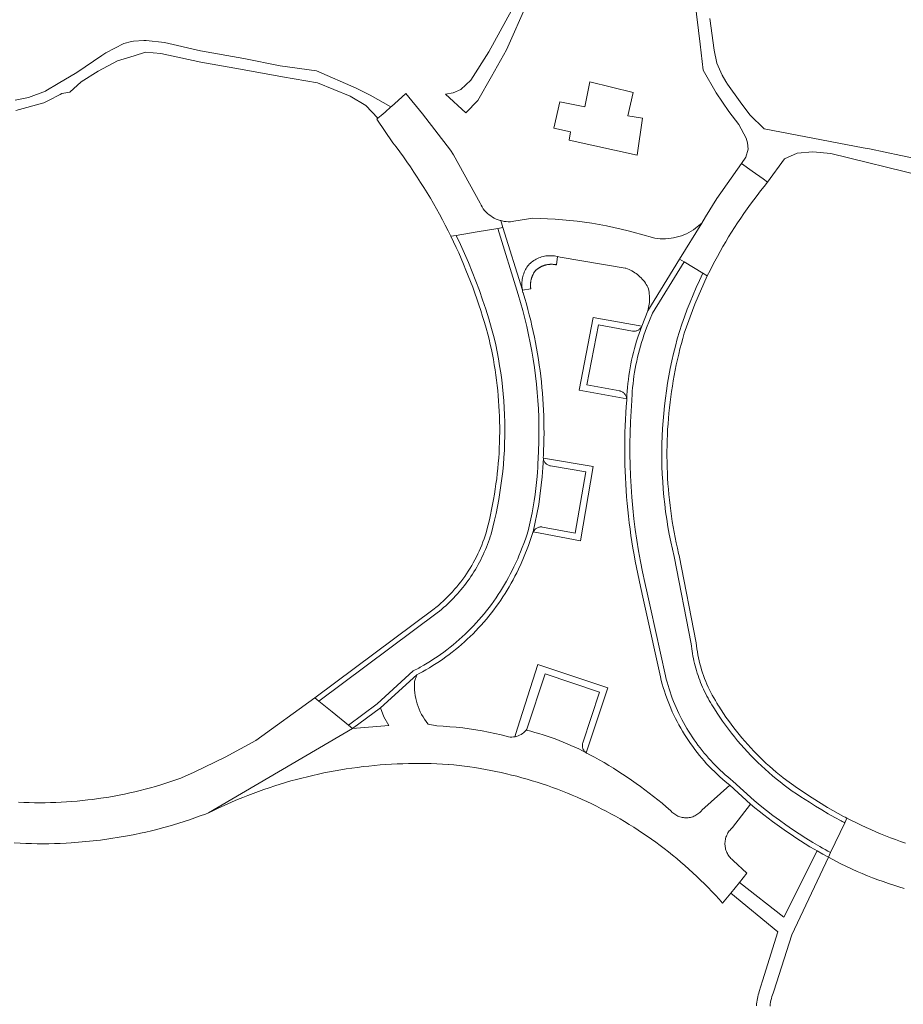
# Model space of a CAD drawing. Extents: x 152825 to 164088, y 457113 to 463005.
# Tile 275 of 364: x 158762 to 158865, y 460758 to 460873. Entities that reach past the tile are written whole.
import ezdxf

# ---------------------------------------------------------------- set-up
doc = ezdxf.new("R2010")
doc.units = 0
doc.header["$LTSCALE"] = 0.5
for name, color, linetype, lineweight in [('B-PV-VH-GESLOTENVERHARDING_KUNSTSTOF-GV', 251, 'CONTINUOUS', 18), ('B-PV-VH-HALFVERHARDING_GRAVEL-GV', 251, 'CONTINUOUS', 18), ('B-PV-VH-OPENVERHARDING_BETONSTRAATSTEEN-GV', 251, 'CONTINUOUS', 18), ('B-PV-VH-OPENVERHARDING_STRAATBAKSTEEN-GV', 251, 'CONTINUOUS', 18)]:
    doc.layers.add(name, color=color, linetype=linetype, lineweight=lineweight)

msp = doc.modelspace()

# ---------------------------------------------------------------- linework, layer by layer
at = {"layer": 'B-PV-VH-GESLOTENVERHARDING_KUNSTSTOF-GV', "flags": 128}
msp.add_lwpolyline([(158833.485, 460864.599), (158828.463, 460865.84), (158827.844, 460862.909), (158824.94, 460863.511), (158824.269, 460860.414), (158826.185, 460859.989), (158826.029, 460859.017), (158833.954, 460857.304), (158834.581, 460861.61), (158832.855, 460861.864)], close=True, dxfattribs=at)
at = {"layer": 'B-PV-VH-HALFVERHARDING_GRAVEL-GV', "flags": 128}
msp.add_lwpolyline([(158828.692, 460891.505), (158827.368, 460891.79), (158826.944, 460889.045), (158825.968, 460886.549), (158820.236, 460875.801), (158819.976, 460875.329), (158816.666, 460869.307), (158814.567, 460866.036), (158813.404, 460864.916), (158812.51, 460864.557), (158811.619, 460864.376), (158814.014, 460862.217), (158815.398, 460863.645), (158816.978, 460866.446), (158818.73, 460869.552), (158821.197, 460875.06), (158827.366, 460885.991), (158828.016, 460887.467), (158828.462, 460889.49)], close=True, dxfattribs=at)
for points in [[(158840.042, 460880.442), (158841.284, 460870.218), (158841.636, 460867.19), (158843.141, 460864.558), (158844.649, 460862.366), (158845.814, 460860.861), (158846.671, 460859.255), (158846.806, 460858.704), (158846.893, 460857.981), (158846.597, 460857.055), (158846.101, 460856.314), (158847.362, 460855.414), (158848.626, 460854.513), (158849.157, 460854.134), (158851.137, 460856.849), (158852.612, 460857.533), (158854.402, 460857.691), (158856.508, 460857.48), (158867.25, 460854.848)], [(158873.726, 460855.374), (158864.678, 460857.252), (158861.037, 460858.007), (158860.264, 460858.155), (158848.755, 460860.354), (158847.08, 460861.99), (158845.946, 460863.496), (158844.484, 460865.561), (158844.297, 460865.866), (158843.842, 460866.605), (158843.254, 460867.992), (158842.939, 460869.513), (158842.42, 460873.205)], [(158761.586, 460862.472), (158764.843, 460863.373), (158765.402, 460863.661), (158766.76, 460864.361), (158766.957, 460864.463), (158767.883, 460864.61), (158769.214, 460865.831), (158771.193, 460867.086), (158773.413, 460868.27), (158775.374, 460868.869), (158776.706, 460869.276), (158778.463, 460869.137), (158783.133, 460868.128), (158787.771, 460867.315), (158792.663, 460866.411), (158796.742, 460865.719), (158800.53, 460864.151), (158802.361, 460863.078), (158803.76, 460861.601), (158804.126, 460861.908), (158804.609, 460862.314), (158805.265, 460862.901), (158802.874, 460864.286), (158801.244, 460865.082), (158796.619, 460867.092), (158792.377, 460867.705), (158788.135, 460868.535), (158783.105, 460869.443), (158778.92, 460870.391), (158776.756, 460870.645), (158776.48, 460870.628), (158775.308, 460870.558), (158775.047, 460870.542), (158774.168, 460870.306), (158772.087, 460869.2), (158771.62, 460868.883), (158768.694, 460866.896), (158766.521, 460865.614), (158765.073, 460864.76), (158765.024, 460864.742), (158763.044, 460864.021), (158761.49, 460863.673)]]:
    msp.add_lwpolyline(points, dxfattribs=at)
at = {"layer": 'B-PV-VH-OPENVERHARDING_BETONSTRAATSTEEN-GV', "flags": 128}
for points in [[(158822.658, 460849.926), (158821.793, 460849.944), (158819.6, 460849.583), (158819.432, 460849.56), (158819.189, 460849.541), (158818.946, 460849.537), (158818.703, 460849.55), (158818.461, 460849.578), (158818.222, 460849.623), (158818.06, 460849.664), (158818.311, 460848.855), (158820.597, 460841.563), (158820.583, 460841.635), (158820.558, 460841.804), (158820.541, 460841.974), (158820.532, 460842.145), (158820.53, 460842.315), (158820.537, 460842.486), (158820.552, 460842.657), (158820.575, 460842.826), (158820.605, 460842.994), (158820.644, 460843.161), (158820.69, 460843.325), (158820.744, 460843.487), (158820.805, 460843.647), (158820.874, 460843.803), (158820.95, 460843.956), (158821.033, 460844.106), (158821.123, 460844.251), (158821.22, 460844.392), (158821.323, 460844.528), (158821.395, 460844.599), (158821.519, 460844.713), (158821.648, 460844.82), (158821.782, 460844.921), (158821.92, 460845.016), (158822.063, 460845.104), (158822.21, 460845.185), (158822.361, 460845.259), (158822.515, 460845.325), (158822.672, 460845.385), (158822.832, 460845.436), (158822.994, 460845.48), (158823.158, 460845.516), (158823.323, 460845.545), (158823.49, 460845.565), (158823.657, 460845.578), (158823.825, 460845.582), (158823.993, 460845.579), (158824.16, 460845.568), (158824.327, 460845.548), (158824.493, 460845.521), (158824.657, 460845.486), (158824.669, 460845.483), (158824.819, 460845.443), (158824.979, 460845.392), (158832.556, 460844.144), (158832.653, 460844.111), (158832.833, 460844.044), (158833.01, 460843.97), (158833.184, 460843.888), (158833.354, 460843.799), (158833.521, 460843.703), (158833.683, 460843.6), (158833.841, 460843.491), (158833.994, 460843.375), (158834.142, 460843.253), (158834.285, 460843.125), (158834.422, 460842.991), (158834.554, 460842.851), (158834.68, 460842.706), (158834.8, 460842.556), (158834.913, 460842.4), (158835.02, 460842.241), (158835.12, 460842.077), (158835.213, 460841.909), (158835.214, 460841.906), (158835.263, 460841.714), (158835.305, 460841.518), (158835.34, 460841.321), (158835.366, 460841.123), (158835.384, 460840.924), (158835.395, 460840.724), (158835.397, 460840.524), (158835.391, 460840.325), (158835.378, 460840.125), (158835.356, 460839.927), (158835.327, 460839.729), (158835.289, 460839.532), (158835.244, 460839.338), (158835.191, 460839.145), (158838.906, 460845.193), (158841.481, 460849.386), (158840.937, 460848.936), (158840.757, 460848.793), (158840.75, 460848.789), (158840.503, 460848.611), (158840.24, 460848.441), (158839.969, 460848.285), (158839.69, 460848.143), (158839.404, 460848.016), (158839.112, 460847.903), (158838.815, 460847.806), (158838.513, 460847.723), (158838.208, 460847.657), (158837.899, 460847.606), (158837.588, 460847.571), (158837.276, 460847.552), (158836.963, 460847.548), (158836.65, 460847.561), (158836.339, 460847.59), (158836.029, 460847.634), (158834.328, 460848.08), (158833.754, 460848.243), (158832.918, 460848.467), (158832.078, 460848.675), (158831.234, 460848.867), (158830.387, 460849.044), (158829.537, 460849.206), (158828.684, 460849.351), (158827.829, 460849.481), (158826.971, 460849.595), (158826.111, 460849.693), (158825.25, 460849.775), (158824.387, 460849.841), (158823.523, 460849.891)], [(158823.993, 460845.579), (158823.825, 460845.582), (158823.657, 460845.578), (158823.49, 460845.565), (158823.323, 460845.545), (158823.158, 460845.516), (158822.994, 460845.48), (158822.832, 460845.436), (158822.672, 460845.385), (158822.515, 460845.325), (158822.361, 460845.259), (158822.21, 460845.185), (158822.063, 460845.104), (158821.92, 460845.016), (158821.782, 460844.921), (158821.648, 460844.82), (158821.519, 460844.713), (158821.395, 460844.599), (158821.323, 460844.528), (158821.22, 460844.392), (158821.123, 460844.251), (158821.033, 460844.106), (158820.95, 460843.956), (158820.874, 460843.803), (158820.805, 460843.647), (158820.744, 460843.487), (158820.69, 460843.325), (158820.644, 460843.161), (158820.605, 460842.994), (158820.575, 460842.826), (158820.552, 460842.657), (158820.537, 460842.486), (158820.53, 460842.315), (158820.532, 460842.145), (158820.541, 460841.974), (158820.558, 460841.804), (158820.583, 460841.635), (158820.597, 460841.563), (158821.56, 460841.732), (158821.553, 460841.781), (158821.547, 460841.83), (158821.542, 460841.878), (158821.538, 460841.927), (158821.534, 460841.976), (158821.532, 460842.025), (158821.53, 460842.075), (158821.53, 460842.124), (158821.53, 460842.173), (158821.531, 460842.222), (158821.532, 460842.271), (158821.535, 460842.32), (158821.539, 460842.369), (158821.543, 460842.418), (158821.548, 460842.467), (158821.554, 460842.516), (158821.561, 460842.565), (158821.569, 460842.613), (158821.578, 460842.661), (158821.587, 460842.71), (158821.598, 460842.758), (158821.609, 460842.806), (158821.621, 460842.853), (158821.634, 460842.9), (158821.648, 460842.948), (158821.663, 460842.995), (158821.678, 460843.041), (158821.694, 460843.088), (158821.711, 460843.134), (158821.729, 460843.18), (158821.748, 460843.225), (158821.767, 460843.27), (158821.788, 460843.315), (158821.809, 460843.359), (158821.83, 460843.403), (158821.853, 460843.447), (158821.876, 460843.49), (158821.9, 460843.533), (158821.925, 460843.576), (158821.951, 460843.617), (158821.977, 460843.659), (158822.005, 460843.7), (158822.032, 460843.74), (158822.061, 460843.78), (158822.09, 460843.82), (158822.124, 460843.852), (158822.159, 460843.884), (158822.194, 460843.916), (158822.23, 460843.946), (158822.267, 460843.976), (158822.304, 460844.005), (158822.341, 460844.034), (158822.379, 460844.062), (158822.418, 460844.089), (158822.457, 460844.116), (158822.496, 460844.142), (158822.536, 460844.168), (158822.576, 460844.192), (158822.617, 460844.216), (158822.658, 460844.239), (158822.699, 460844.262), (158822.741, 460844.284), (158822.783, 460844.305), (158822.826, 460844.325), (158822.869, 460844.344), (158822.912, 460844.363), (158822.955, 460844.381), (158822.999, 460844.399), (158823.044, 460844.415), (158823.088, 460844.431), (158823.133, 460844.446), (158823.178, 460844.46), (158823.223, 460844.473), (158823.268, 460844.486), (158823.314, 460844.498), (158823.36, 460844.509), (158823.406, 460844.519), (158823.452, 460844.529), (158823.499, 460844.537), (158823.545, 460844.545), (158823.592, 460844.552), (158823.639, 460844.558), (158823.685, 460844.564), (158823.732, 460844.568), (158823.779, 460844.572), (158823.826, 460844.575), (158823.874, 460844.577), (158823.921, 460844.578), (158823.968, 460844.579), (158824.015, 460844.579), (158824.062, 460844.578), (158824.109, 460844.576), (158824.156, 460844.573), (158824.203, 460844.569), (158824.25, 460844.565), (158824.297, 460844.56), (158824.344, 460844.554), (158824.391, 460844.547), (158824.437, 460844.539), (158824.484, 460844.53), (158824.53, 460844.521), (158824.576, 460844.511), (158824.669, 460845.483), (158824.657, 460845.486), (158824.493, 460845.521), (158824.327, 460845.548), (158824.16, 460845.568)], [(158834.499, 460837.379), (158828.849, 460838.396), (158827.2, 460829.936), (158832.743, 460828.915), (158832.73, 460829.005), (158832.709, 460829.094), (158832.681, 460829.181), (158832.644, 460829.264), (158832.601, 460829.344), (158832.551, 460829.42), (158832.495, 460829.492), (158832.432, 460829.558), (158832.364, 460829.619), (158832.29, 460829.673), (158832.213, 460829.72), (158832.131, 460829.761), (158832.046, 460829.795), (158831.959, 460829.82), (158831.925, 460829.828), (158828.08, 460830.536), (158829.443, 460837.524), (158833.401, 460836.793), (158833.49, 460836.781), (158833.58, 460836.777), (158833.669, 460836.782), (158833.758, 460836.794), (158833.846, 460836.814), (158833.931, 460836.842), (158834.014, 460836.877), (158834.093, 460836.92), (158834.168, 460836.969), (158834.238, 460837.025), (158834.303, 460837.087), (158834.362, 460837.154), (158834.415, 460837.226), (158834.462, 460837.303)], [(158828.85, 460821.016), (158823.029, 460822.012), (158823.028, 460821.981), (158823.04, 460821.894), (158823.059, 460821.808), (158823.086, 460821.725), (158823.121, 460821.644), (158823.163, 460821.567), (158823.211, 460821.494), (158823.266, 460821.426), (158823.327, 460821.363), (158823.394, 460821.306), (158823.465, 460821.255), (158823.541, 460821.211), (158823.621, 460821.174), (158823.703, 460821.144), (158823.788, 460821.122), (158823.857, 460821.11), (158827.983, 460820.404), (158826.744, 460813.266), (158822.941, 460813.976), (158822.853, 460813.989), (158822.764, 460813.994), (158822.674, 460813.99), (158822.586, 460813.979), (158822.499, 460813.96), (158822.414, 460813.934), (158822.331, 460813.899), (158822.252, 460813.858), (158822.177, 460813.809), (158822.107, 460813.755), (158822.042, 460813.694), (158821.982, 460813.627), (158821.929, 460813.555), (158821.883, 460813.479), (158821.851, 460813.417), (158827.352, 460812.39)], [(158830.535, 460795.243), (158822.388, 460797.969), (158820.016, 460790.565), (158819.689, 460789.553), (158819.729, 460789.559), (158819.912, 460789.601), (158820.09, 460789.658), (158820.263, 460789.731), (158820.429, 460789.818), (158820.587, 460789.919), (158820.735, 460790.033), (158820.874, 460790.159), (158821.001, 460790.296), (158821.026, 460790.328), (158821.116, 460790.444), (158821.119, 460790.449), (158823.227, 460796.896), (158829.587, 460794.769), (158827.625, 460788.843), (158827.6, 460788.758), (158827.582, 460788.671), (158827.573, 460788.582), (158827.571, 460788.494), (158827.578, 460788.405), (158827.592, 460788.318), (158827.615, 460788.232), (158827.644, 460788.148), (158827.682, 460788.068), (158827.726, 460787.991), (158827.777, 460787.918), (158827.835, 460787.85), (158827.898, 460787.788), (158827.967, 460787.732), (158828.032, 460787.687)], [(158829.587, 460794.769), (158823.227, 460796.896), (158821.119, 460790.449), (158821.116, 460790.444), (158821.026, 460790.328), (158821.081, 460790.315), (158821.563, 460790.192), (158822.042, 460790.063), (158822.519, 460789.925), (158822.994, 460789.78), (158823.466, 460789.627), (158823.936, 460789.466), (158824.404, 460789.298), (158824.868, 460789.122), (158825.33, 460788.939), (158825.788, 460788.749), (158826.244, 460788.551), (158826.696, 460788.346), (158827.145, 460788.133), (158827.59, 460787.914), (158828.032, 460787.687), (158827.967, 460787.732), (158827.898, 460787.788), (158827.835, 460787.85), (158827.777, 460787.918), (158827.726, 460787.991), (158827.682, 460788.068), (158827.644, 460788.148), (158827.615, 460788.232), (158827.592, 460788.318), (158827.578, 460788.405), (158827.571, 460788.494), (158827.573, 460788.582), (158827.582, 460788.671), (158827.6, 460788.758), (158827.625, 460788.843)]]:
    msp.add_lwpolyline(points, close=True, dxfattribs=at)
for points in [[(158761.404, 460777.188), (158762.073, 460777.154), (158762.742, 460777.129), (158763.412, 460777.111), (158764.082, 460777.102), (158764.752, 460777.101), (158765.422, 460777.107), (158766.092, 460777.122), (158766.761, 460777.144), (158767.431, 460777.175), (158768.032, 460777.209), (158771.433, 460777.525), (158774.809, 460778.048), (158775.456, 460778.177), (158776.102, 460778.314), (158776.746, 460778.459), (158777.388, 460778.611), (158778.028, 460778.771), (158778.666, 460778.939), (158779.302, 460779.115), (158779.936, 460779.299), (158780.568, 460779.49), (158781.197, 460779.688), (158781.824, 460779.895), (158782.449, 460780.109), (158783.07, 460780.33), (158783.689, 460780.559), (158784.022, 460780.686), (158800.809, 460790.516), (158800.33, 460790.907), (158798.433, 460792.455), (158796.895, 460793.711), (158796.416, 460794.102), (158789.543, 460789.112), (158785.983, 460787.198), (158782.349, 460785.431), (158780.87, 460784.76), (158780.822, 460784.743), (158780.236, 460784.535), (158779.648, 460784.336), (158779.056, 460784.144), (158778.463, 460783.959), (158777.867, 460783.782), (158777.269, 460783.613), (158776.669, 460783.452), (158776.067, 460783.299), (158775.463, 460783.153), (158774.857, 460783.014), (158774.25, 460782.884), (158773.64, 460782.762), (158773.03, 460782.647), (158772.417, 460782.541), (158771.804, 460782.442), (158771.189, 460782.351), (158770.573, 460782.268), (158769.957, 460782.193), (158769.339, 460782.126), (158768.72, 460782.067), (158768.101, 460782.015), (158767.481, 460781.972), (158766.861, 460781.937), (158766.24, 460781.91), (158765.619, 460781.891), (158764.997, 460781.879), (158764.376, 460781.876), (158763.755, 460781.881), (158763.133, 460781.894), (158762.512, 460781.914), (158761.891, 460781.943)], [(158865.212, 460777.176), (158864.627, 460777.377), (158864.044, 460777.586), (158863.465, 460777.802), (158862.888, 460778.026), (158862.315, 460778.258), (158861.744, 460778.497), (158861.176, 460778.743), (158860.612, 460778.996), (158860.051, 460779.257), (158859.494, 460779.525), (158858.939, 460779.8), (158858.389, 460780.082), (158858.132, 460779.539), (158856.488, 460776.065), (158856.231, 460775.522), (158857.596, 460774.806), (158858.981, 460774.13), (158859.577, 460773.872), (158860.177, 460773.621), (158860.779, 460773.377), (158861.385, 460773.141), (158861.993, 460772.912), (158862.604, 460772.691), (158863.218, 460772.477), (158863.834, 460772.271), (158864.453, 460772.073), (158865.074, 460771.882)]]:
    msp.add_lwpolyline(points, dxfattribs=at)
at = {"layer": 'B-PV-VH-OPENVERHARDING_STRAATBAKSTEEN-GV', "flags": 128}
for points in [[(158808.962, 460862.089), (158807.019, 460864.471), (158806.125, 460863.671), (158805.325, 460862.955), (158805.265, 460862.901), (158804.609, 460862.314), (158804.126, 460861.908), (158803.76, 460861.601), (158803.631, 460861.492), (158805.51, 460858.734), (158805.874, 460858.255), (158806.303, 460857.677), (158806.725, 460857.095), (158807.141, 460856.508), (158807.55, 460855.917), (158807.953, 460855.321), (158808.349, 460854.721), (158808.738, 460854.116), (158809.121, 460853.507), (158809.497, 460852.894), (158809.866, 460852.277), (158810.228, 460851.655), (158810.583, 460851.03), (158810.931, 460850.401), (158811.272, 460849.768), (158811.606, 460849.131), (158811.933, 460848.49), (158812.253, 460847.846), (158812.87, 460847.949), (158815.312, 460848.355), (158817.714, 460848.755), (158818.311, 460848.855), (158818.06, 460849.664), (158817.986, 460849.683), (158817.755, 460849.758), (158817.529, 460849.849), (158817.31, 460849.954), (158817.098, 460850.073), (158816.894, 460850.206), (158816.699, 460850.352), (158816.515, 460850.51), (158816.341, 460850.681), (158816.179, 460850.862), (158816.029, 460851.054), (158815.892, 460851.255), (158815.769, 460851.464), (158815.659, 460851.682), (158812.557, 460857.333), (158812.2, 460857.851)], [(158847.362, 460855.414), (158846.101, 460856.314), (158843.243, 460852.254), (158841.912, 460850.087), (158841.481, 460849.386), (158838.906, 460845.193), (158839.418, 460844.88), (158840.537, 460844.194), (158841.615, 460843.535), (158842.129, 460843.22), (158842.451, 460843.874), (158842.782, 460844.524), (158842.991, 460844.925), (158843.3, 460845.5), (158843.615, 460846.072), (158843.938, 460846.64), (158844.267, 460847.204), (158844.604, 460847.764), (158844.947, 460848.319), (158845.297, 460848.871), (158845.653, 460849.418), (158846.017, 460849.961), (158846.387, 460850.499), (158846.763, 460851.033), (158847.146, 460851.562), (158847.536, 460852.086), (158847.932, 460852.605), (158848.334, 460853.12), (158848.742, 460853.63), (158849.157, 460854.134), (158848.626, 460854.513)], [(158817.714, 460848.755), (158815.312, 460848.355), (158812.87, 460847.949), (158813.368, 460846.901), (158813.847, 460845.845), (158814.308, 460844.78), (158814.749, 460843.707), (158815.171, 460842.626), (158815.574, 460841.538), (158815.958, 460840.443), (158816.322, 460839.341), (158816.666, 460838.233), (158816.99, 460837.12), (158817.295, 460836), (158817.478, 460835.196), (158817.646, 460834.39), (158817.801, 460833.58), (158817.94, 460832.768), (158818.066, 460831.954), (158818.177, 460831.137), (158818.273, 460830.319), (158818.355, 460829.499), (158818.423, 460828.678), (158818.475, 460827.856), (158818.514, 460827.032), (158818.538, 460826.209), (158818.547, 460825.385), (158818.541, 460824.561), (158818.521, 460823.737), (158818.486, 460822.914), (158818.437, 460822.091), (158818.373, 460821.27), (158818.295, 460820.449), (158818.202, 460819.631), (158818.094, 460818.814), (158817.973, 460817.999), (158817.836, 460817.186), (158817.685, 460816.376), (158817.521, 460815.569), (158817.341, 460814.764), (158817.148, 460813.963), (158816.94, 460813.166), (158816.843, 460812.858), (158816.741, 460812.552), (158816.633, 460812.248), (158816.521, 460811.946), (158816.402, 460811.645), (158816.279, 460811.347), (158816.151, 460811.051), (158816.018, 460810.757), (158815.879, 460810.466), (158815.736, 460810.177), (158815.587, 460809.89), (158815.434, 460809.606), (158815.276, 460809.325), (158815.113, 460809.047), (158814.945, 460808.771), (158814.773, 460808.498), (158814.595, 460808.229), (158814.414, 460807.962), (158814.227, 460807.699), (158814.036, 460807.439), (158813.841, 460807.182), (158813.641, 460806.929), (158813.437, 460806.679), (158813.229, 460806.432), (158813.016, 460806.19), (158812.799, 460805.951), (158812.578, 460805.716), (158812.353, 460805.484), (158812.124, 460805.257), (158811.892, 460805.033), (158811.655, 460804.814), (158811.415, 460804.599), (158811.171, 460804.387), (158810.923, 460804.181), (158810.672, 460803.978), (158796.895, 460793.711), (158798.433, 460792.455), (158800.33, 460790.907), (158803.673, 460793.399), (158807.881, 460797.217), (158808.519, 460797.559), (158808.698, 460797.657), (158809.1, 460797.887), (158809.498, 460798.125), (158809.892, 460798.37), (158810.282, 460798.621), (158810.667, 460798.88), (158811.047, 460799.145), (158811.423, 460799.416), (158811.794, 460799.695), (158812.16, 460799.98), (158812.521, 460800.271), (158812.876, 460800.569), (158813.227, 460800.872), (158813.571, 460801.182), (158813.911, 460801.499), (158814.245, 460801.82), (158814.573, 460802.148), (158814.895, 460802.482), (158815.211, 460802.821), (158815.521, 460803.166), (158815.825, 460803.516), (158816.123, 460803.871), (158816.415, 460804.232), (158816.7, 460804.598), (158816.978, 460804.968), (158817.25, 460805.344), (158817.516, 460805.724), (158817.774, 460806.109), (158818.026, 460806.498), (158818.271, 460806.892), (158818.509, 460807.29), (158818.74, 460807.692), (158818.963, 460808.099), (158819.18, 460808.509), (158819.389, 460808.923), (158819.591, 460809.34), (158819.745, 460809.656), (158819.894, 460809.974), (158820.04, 460810.294), (158820.181, 460810.615), (158820.382, 460811.096), (158820.574, 460811.58), (158820.758, 460812.067), (158820.933, 460812.558), (158821.099, 460813.051), (158821.256, 460813.548), (158821.419, 460814.243), (158821.57, 460814.941), (158821.709, 460815.641), (158821.837, 460816.343), (158821.953, 460817.048), (158822.057, 460817.754), (158822.149, 460818.462), (158822.229, 460819.171), (158822.298, 460819.882), (158822.34, 460820.39), (158822.376, 460820.899), (158822.406, 460821.409), (158822.431, 460821.918), (158822.476, 460822.886), (158822.505, 460823.855), (158822.516, 460824.824), (158822.51, 460825.794), (158822.486, 460826.763), (158822.446, 460827.731), (158822.389, 460828.699), (158822.314, 460829.665), (158822.223, 460830.63), (158822.114, 460831.593), (158821.988, 460832.554), (158821.846, 460833.513), (158821.686, 460834.469), (158821.51, 460835.422), (158821.317, 460836.372), (158821.107, 460837.318), (158820.88, 460838.261), (158820.637, 460839.199), (158820.377, 460840.133), (158820.101, 460841.062)], [(158808.284, 460796.773), (158808.551, 460796.913), (158808.957, 460797.134), (158809.358, 460797.361), (158809.756, 460797.596), (158810.15, 460797.837), (158810.539, 460798.085), (158810.924, 460798.34), (158811.304, 460798.602), (158811.681, 460798.87), (158812.052, 460799.144), (158812.418, 460799.425), (158812.78, 460799.712), (158813.136, 460800.005), (158813.487, 460800.305), (158813.833, 460800.611), (158814.174, 460800.922), (158814.509, 460801.239), (158814.839, 460801.563), (158815.163, 460801.891), (158815.482, 460802.226), (158815.794, 460802.565), (158816.101, 460802.911), (158816.401, 460803.261), (158816.696, 460803.617), (158816.984, 460803.977), (158817.266, 460804.343), (158817.541, 460804.713), (158817.81, 460805.089), (158818.073, 460805.468), (158818.329, 460805.852), (158818.578, 460806.241), (158818.82, 460806.634), (158819.056, 460807.031), (158819.285, 460807.432), (158819.506, 460807.837), (158819.721, 460808.246), (158819.929, 460808.658), (158820.129, 460809.074), (158820.439, 460809.722), (158820.732, 460810.378), (158821.313, 460811.838), (158821.814, 460813.327), (158821.832, 460813.372), (158821.851, 460813.417), (158822.494, 460816.603), (158822.896, 460819.829), (158822.978, 460820.92), (158823.028, 460821.981), (158823.024, 460822.043), (158823.025, 460822.105), (158823.034, 460822.277), (158823.064, 460822.938), (158823.086, 460823.6), (158823.1, 460824.263), (158823.106, 460824.925), (158823.104, 460825.587), (158823.094, 460826.249), (158823.076, 460826.912), (158823.05, 460827.573), (158823.016, 460828.235), (158822.974, 460828.896), (158822.924, 460829.556), (158822.866, 460830.216), (158822.8, 460830.875), (158822.726, 460831.533), (158822.645, 460832.191), (158822.555, 460832.847), (158822.457, 460833.502), (158822.352, 460834.156), (158822.238, 460834.808), (158822.117, 460835.459), (158821.988, 460836.109), (158821.851, 460836.757), (158821.706, 460837.403), (158821.553, 460838.048), (158821.393, 460838.69), (158821.225, 460839.331), (158821.049, 460839.97), (158820.865, 460840.606), (158820.674, 460841.24), (158820.657, 460841.301), (158820.616, 460841.467), (158820.597, 460841.563), (158818.311, 460848.855), (158817.714, 460848.755), (158820.101, 460841.062), (158820.377, 460840.133), (158820.637, 460839.199), (158820.88, 460838.261), (158821.107, 460837.318), (158821.317, 460836.372), (158821.51, 460835.422), (158821.686, 460834.469), (158821.846, 460833.513), (158821.988, 460832.554), (158822.114, 460831.593), (158822.223, 460830.63), (158822.314, 460829.665), (158822.389, 460828.699), (158822.446, 460827.731), (158822.486, 460826.763), (158822.51, 460825.794), (158822.516, 460824.824), (158822.505, 460823.855), (158822.476, 460822.886), (158822.431, 460821.918), (158822.406, 460821.409), (158822.376, 460820.899), (158822.34, 460820.39), (158822.298, 460819.882), (158822.229, 460819.171), (158822.149, 460818.462), (158822.057, 460817.754), (158821.953, 460817.048), (158821.837, 460816.343), (158821.709, 460815.641), (158821.57, 460814.941), (158821.419, 460814.243), (158821.256, 460813.548), (158821.099, 460813.051), (158820.933, 460812.558), (158820.758, 460812.067), (158820.574, 460811.58), (158820.382, 460811.096), (158820.181, 460810.615), (158820.04, 460810.294), (158819.894, 460809.974), (158819.745, 460809.656), (158819.591, 460809.34), (158819.389, 460808.923), (158819.18, 460808.509), (158818.963, 460808.099), (158818.74, 460807.692), (158818.509, 460807.29), (158818.271, 460806.892), (158818.026, 460806.498), (158817.774, 460806.109), (158817.516, 460805.724), (158817.25, 460805.344), (158816.978, 460804.968), (158816.7, 460804.598), (158816.415, 460804.232), (158816.123, 460803.871), (158815.825, 460803.516), (158815.521, 460803.166), (158815.211, 460802.821), (158814.895, 460802.482), (158814.573, 460802.148), (158814.245, 460801.82), (158813.911, 460801.499), (158813.571, 460801.182), (158813.227, 460800.872), (158812.876, 460800.569), (158812.521, 460800.271), (158812.16, 460799.98), (158811.794, 460799.695), (158811.423, 460799.416), (158811.047, 460799.145), (158810.667, 460798.88), (158810.282, 460798.621), (158809.892, 460798.37), (158809.498, 460798.125), (158809.1, 460797.887), (158808.698, 460797.657), (158808.519, 460797.559), (158807.881, 460797.217), (158803.673, 460793.399), (158800.33, 460790.907), (158800.809, 460790.516), (158804.055, 460792.935)], [(158813.368, 460846.901), (158812.87, 460847.949), (158812.253, 460847.846), (158812.565, 460847.199), (158812.871, 460846.548), (158813.169, 460845.894), (158813.459, 460845.237), (158813.743, 460844.576), (158814.019, 460843.913), (158814.287, 460843.246), (158814.548, 460842.576), (158814.802, 460841.904), (158815.048, 460841.229), (158815.287, 460840.551), (158815.518, 460839.87), (158815.742, 460839.187), (158815.957, 460838.502), (158816.166, 460837.814), (158816.366, 460837.124), (158816.559, 460836.431), (158816.715, 460835.848), (158816.85, 460835.257), (158816.978, 460834.665), (158817.098, 460834.071), (158817.21, 460833.475), (158817.314, 460832.878), (158817.411, 460832.28), (158817.499, 460831.68), (158817.58, 460831.079), (158817.652, 460830.478), (158817.717, 460829.875), (158817.773, 460829.272), (158817.822, 460828.668), (158817.863, 460828.063), (158817.895, 460827.458), (158817.92, 460826.852), (158817.937, 460826.246), (158817.945, 460825.64), (158817.946, 460825.034), (158817.939, 460824.428), (158817.923, 460823.822), (158817.9, 460823.217), (158817.869, 460822.611), (158817.83, 460822.006), (158817.782, 460821.402), (158817.727, 460820.799), (158817.664, 460820.196), (158817.593, 460819.594), (158817.514, 460818.993), (158817.427, 460818.393), (158817.332, 460817.795), (158817.229, 460817.198), (158817.118, 460816.602), (158817, 460816.007), (158816.873, 460815.415), (158816.739, 460814.823), (158816.597, 460814.234), (158816.447, 460813.647), (158816.361, 460813.322), (158816.246, 460812.96), (158816.123, 460812.6), (158815.993, 460812.243), (158815.855, 460811.888), (158815.71, 460811.537), (158815.557, 460811.189), (158815.397, 460810.844), (158815.23, 460810.503), (158815.056, 460810.165), (158814.874, 460809.83), (158814.686, 460809.5), (158814.491, 460809.174), (158814.289, 460808.852), (158814.08, 460808.534), (158813.865, 460808.221), (158813.642, 460807.912), (158813.414, 460807.608), (158813.179, 460807.309), (158812.938, 460807.015), (158812.691, 460806.727), (158812.438, 460806.443), (158812.179, 460806.165), (158811.914, 460805.892), (158811.644, 460805.625), (158811.367, 460805.363), (158811.086, 460805.108), (158810.799, 460804.858), (158810.507, 460804.615), (158810.313, 460804.459), (158796.416, 460794.102), (158796.895, 460793.711), (158810.672, 460803.978), (158810.923, 460804.181), (158811.171, 460804.387), (158811.415, 460804.599), (158811.655, 460804.814), (158811.892, 460805.033), (158812.124, 460805.257), (158812.353, 460805.484), (158812.578, 460805.716), (158812.799, 460805.951), (158813.016, 460806.19), (158813.229, 460806.432), (158813.437, 460806.679), (158813.641, 460806.929), (158813.841, 460807.182), (158814.036, 460807.439), (158814.227, 460807.699), (158814.414, 460807.962), (158814.595, 460808.229), (158814.773, 460808.498), (158814.945, 460808.771), (158815.113, 460809.047), (158815.276, 460809.325), (158815.434, 460809.606), (158815.587, 460809.89), (158815.736, 460810.177), (158815.879, 460810.466), (158816.018, 460810.757), (158816.151, 460811.051), (158816.279, 460811.347), (158816.402, 460811.645), (158816.521, 460811.946), (158816.633, 460812.248), (158816.741, 460812.552), (158816.843, 460812.858), (158816.94, 460813.166), (158817.148, 460813.963), (158817.341, 460814.764), (158817.521, 460815.569), (158817.685, 460816.376), (158817.836, 460817.186), (158817.973, 460817.999), (158818.094, 460818.814), (158818.202, 460819.631), (158818.295, 460820.449), (158818.373, 460821.27), (158818.437, 460822.091), (158818.486, 460822.914), (158818.521, 460823.737), (158818.541, 460824.561), (158818.547, 460825.385), (158818.538, 460826.209), (158818.514, 460827.032), (158818.475, 460827.856), (158818.423, 460828.678), (158818.355, 460829.499), (158818.273, 460830.319), (158818.177, 460831.137), (158818.066, 460831.954), (158817.94, 460832.768), (158817.801, 460833.58), (158817.646, 460834.39), (158817.478, 460835.196), (158817.295, 460836), (158816.99, 460837.12), (158816.666, 460838.233), (158816.322, 460839.341), (158815.958, 460840.443), (158815.574, 460841.538), (158815.171, 460842.626), (158814.749, 460843.707), (158814.308, 460844.78), (158813.847, 460845.845)], [(158839.418, 460844.88), (158838.906, 460845.193), (158835.191, 460839.145), (158834.499, 460837.379), (158834.337, 460836.949), (158834.183, 460836.516), (158834.036, 460836.081), (158833.896, 460835.643), (158833.764, 460835.203), (158833.64, 460834.761), (158833.524, 460834.316), (158833.416, 460833.87), (158833.315, 460833.421), (158833.222, 460832.971), (158833.137, 460832.52), (158833.06, 460832.067), (158832.99, 460831.613), (158832.929, 460831.157), (158832.875, 460830.701), (158832.83, 460830.244), (158832.792, 460829.786), (158832.763, 460829.327), (158832.743, 460828.915), (158832.744, 460828.839), (158832.741, 460828.764), (158832.685, 460828.013), (158832.636, 460827.262), (158832.595, 460826.51), (158832.563, 460825.758), (158832.538, 460825.005), (158832.522, 460824.252), (158832.513, 460823.499), (158832.513, 460822.746), (158832.52, 460821.993), (158832.536, 460821.24), (158832.559, 460820.488), (158832.591, 460819.736), (158832.63, 460818.984), (158832.677, 460818.232), (158832.733, 460817.481), (158832.796, 460816.731), (158832.867, 460815.981), (158832.947, 460815.233), (158833.034, 460814.485), (158833.129, 460813.738), (158833.232, 460812.992), (158833.343, 460812.247), (158833.462, 460811.504), (158833.589, 460810.761), (158833.724, 460810.021), (158833.867, 460809.281), (158834.017, 460808.543), (158834.175, 460807.807), (158834.341, 460807.073), (158834.515, 460806.34), (158834.558, 460806.165), (158834.938, 460804.426), (158836.657, 460796.525), (158836.762, 460796.109), (158836.875, 460795.696), (158836.996, 460795.284), (158837.124, 460794.875), (158837.26, 460794.468), (158837.403, 460794.064), (158837.554, 460793.663), (158837.713, 460793.264), (158837.878, 460792.869), (158838.052, 460792.477), (158838.232, 460792.088), (158838.42, 460791.702), (158838.615, 460791.32), (158838.817, 460790.942), (158839.025, 460790.567), (158839.241, 460790.197), (158839.464, 460789.83), (158839.694, 460789.468), (158839.93, 460789.11), (158840.173, 460788.757), (158840.422, 460788.408), (158840.678, 460788.064), (158840.941, 460787.725), (158841.209, 460787.391), (158841.484, 460787.062), (158841.765, 460786.738), (158842.052, 460786.419), (158842.345, 460786.106), (158842.643, 460785.798), (158842.948, 460785.496), (158843.257, 460785.199), (158843.573, 460784.909), (158843.893, 460784.624), (158844.219, 460784.345), (158844.55, 460784.073), (158844.744, 460783.918), (158847.176, 460781.709), (158847.679, 460781.289), (158848.186, 460780.876), (158848.699, 460780.469), (158849.216, 460780.068), (158849.739, 460779.673), (158850.266, 460779.285), (158850.798, 460778.903), (158851.334, 460778.528), (158851.876, 460778.159), (158852.421, 460777.797), (158852.971, 460777.442), (158853.525, 460777.094), (158854.084, 460776.752), (158854.646, 460776.417), (158854.919, 460776.258), (158855.572, 460775.885), (158856.231, 460775.522), (158856.488, 460776.065), (158856.169, 460776.239), (158855.851, 460776.416), (158855.535, 460776.595), (158855.22, 460776.777), (158854.415, 460777.253), (158853.618, 460777.743), (158852.83, 460778.247), (158852.051, 460778.765), (158851.281, 460779.296), (158850.521, 460779.841), (158849.77, 460780.4), (158849.029, 460780.971), (158848.299, 460781.556), (158847.579, 460782.153), (158845.116, 460784.389), (158844.812, 460784.634), (158844.511, 460784.884), (158844.216, 460785.139), (158843.924, 460785.399), (158843.638, 460785.665), (158843.356, 460785.935), (158843.079, 460786.21), (158842.806, 460786.49), (158842.539, 460786.775), (158842.277, 460787.065), (158842.019, 460787.358), (158841.767, 460787.657), (158841.52, 460787.959), (158841.279, 460788.266), (158841.042, 460788.578), (158840.812, 460788.893), (158840.587, 460789.212), (158840.367, 460789.535), (158840.153, 460789.862), (158839.945, 460790.193), (158839.742, 460790.527), (158839.546, 460790.864), (158839.356, 460791.205), (158839.171, 460791.55), (158838.992, 460791.897), (158838.82, 460792.248), (158838.654, 460792.601), (158838.494, 460792.957), (158838.34, 460793.317), (158838.192, 460793.678), (158838.051, 460794.042), (158837.916, 460794.409), (158837.788, 460794.778), (158837.666, 460795.149), (158837.55, 460795.522), (158837.441, 460795.897), (158837.339, 460796.274), (158837.243, 460796.653), (158835.524, 460804.554), (158835.141, 460806.308), (158834.853, 460807.529), (158834.586, 460808.755), (158834.341, 460809.985), (158834.119, 460811.22), (158833.918, 460812.458), (158833.74, 460813.7), (158833.584, 460814.944), (158833.45, 460816.192), (158833.338, 460817.441), (158833.249, 460818.692), (158833.182, 460819.945), (158833.137, 460821.199), (158833.115, 460822.453), (158833.115, 460823.707), (158833.137, 460824.962), (158833.182, 460826.215), (158833.249, 460827.468), (158833.339, 460828.719), (158833.341, 460828.762), (158833.342, 460828.805), (158833.342, 460828.848), (158833.342, 460828.891), (158833.364, 460829.337), (158833.393, 460829.782), (158833.43, 460830.227), (158833.475, 460830.672), (158833.528, 460831.115), (158833.588, 460831.558), (158833.656, 460831.999), (158833.731, 460832.439), (158833.815, 460832.878), (158833.905, 460833.315), (158834.004, 460833.75), (158834.109, 460834.184), (158834.223, 460834.616), (158834.344, 460835.046), (158834.472, 460835.473), (158834.607, 460835.899), (158834.75, 460836.322), (158834.9, 460836.742), (158835.058, 460837.16), (158835.73, 460838.876)], [(158840.537, 460844.194), (158839.418, 460844.88), (158835.73, 460838.876), (158835.058, 460837.16), (158834.9, 460836.742), (158834.75, 460836.322), (158834.607, 460835.899), (158834.472, 460835.473), (158834.344, 460835.046), (158834.223, 460834.616), (158834.109, 460834.184), (158834.004, 460833.75), (158833.905, 460833.315), (158833.815, 460832.878), (158833.731, 460832.439), (158833.656, 460831.999), (158833.588, 460831.558), (158833.528, 460831.115), (158833.475, 460830.672), (158833.43, 460830.227), (158833.393, 460829.782), (158833.364, 460829.337), (158833.342, 460828.891), (158833.342, 460828.848), (158833.342, 460828.805), (158833.341, 460828.762), (158833.339, 460828.719), (158833.249, 460827.468), (158833.182, 460826.215), (158833.137, 460824.962), (158833.115, 460823.707), (158833.115, 460822.453), (158833.137, 460821.199), (158833.182, 460819.945), (158833.249, 460818.692), (158833.338, 460817.441), (158833.45, 460816.192), (158833.584, 460814.944), (158833.74, 460813.7), (158833.918, 460812.458), (158834.119, 460811.22), (158834.341, 460809.985), (158834.586, 460808.755), (158834.853, 460807.529), (158835.141, 460806.308), (158835.524, 460804.554), (158837.243, 460796.653), (158837.339, 460796.274), (158837.441, 460795.897), (158837.55, 460795.522), (158837.666, 460795.149), (158837.788, 460794.778), (158837.916, 460794.409), (158838.051, 460794.042), (158838.192, 460793.678), (158838.34, 460793.317), (158838.494, 460792.957), (158838.654, 460792.601), (158838.82, 460792.248), (158838.992, 460791.897), (158839.171, 460791.55), (158839.356, 460791.205), (158839.546, 460790.864), (158839.742, 460790.527), (158839.945, 460790.193), (158840.153, 460789.862), (158840.367, 460789.535), (158840.587, 460789.212), (158840.812, 460788.893), (158841.042, 460788.578), (158841.279, 460788.266), (158841.52, 460787.959), (158841.767, 460787.657), (158842.019, 460787.358), (158842.277, 460787.065), (158842.539, 460786.775), (158842.806, 460786.49), (158843.079, 460786.21), (158843.356, 460785.935), (158843.638, 460785.665), (158843.924, 460785.399), (158844.216, 460785.139), (158844.511, 460784.884), (158844.812, 460784.634), (158845.116, 460784.389), (158847.579, 460782.153), (158848.299, 460781.556), (158849.029, 460780.971), (158849.77, 460780.4), (158850.521, 460779.841), (158851.281, 460779.296), (158852.051, 460778.765), (158852.83, 460778.247), (158853.618, 460777.743), (158854.415, 460777.253), (158855.22, 460776.777), (158855.535, 460776.595), (158855.851, 460776.416), (158856.169, 460776.239), (158856.488, 460776.065), (158858.132, 460779.539), (158858.029, 460779.593), (158857.925, 460779.647), (158857.822, 460779.701), (158857.719, 460779.756), (158856.963, 460780.167), (158856.214, 460780.592), (158855.472, 460781.03), (158854.739, 460781.481), (158854.014, 460781.945), (158853.51, 460782.255), (158853.011, 460782.573), (158852.517, 460782.9), (158852.03, 460783.236), (158851.549, 460783.581), (158851.074, 460783.934), (158850.605, 460784.295), (158850.156, 460784.654), (158849.714, 460785.021), (158849.278, 460785.396), (158848.848, 460785.778), (158848.426, 460786.167), (158848.009, 460786.564), (158847.6, 460786.968), (158847.198, 460787.378), (158846.803, 460787.796), (158846.415, 460788.22), (158846.035, 460788.651), (158845.662, 460789.088), (158845.296, 460789.532), (158844.939, 460789.982), (158844.589, 460790.438), (158844.247, 460790.9), (158843.913, 460791.368), (158843.587, 460791.841), (158843.269, 460792.321), (158842.96, 460792.805), (158842.801, 460793.048), (158842.646, 460793.294), (158842.496, 460793.543), (158842.35, 460793.794), (158842.208, 460794.048), (158842.071, 460794.304), (158841.938, 460794.562), (158841.81, 460794.823), (158841.687, 460795.086), (158841.568, 460795.351), (158841.453, 460795.619), (158841.344, 460795.888), (158841.239, 460796.159), (158841.139, 460796.432), (158841.044, 460796.706), (158840.954, 460796.982), (158840.868, 460797.26), (158840.787, 460797.539), (158840.712, 460797.82), (158840.641, 460798.102), (158840.575, 460798.385), (158840.514, 460798.669), (158840.458, 460798.954), (158840.407, 460799.24), (158840.361, 460799.527), (158840.321, 460799.815), (158840.285, 460800.103), (158840.254, 460800.392), (158838.255, 460810.55), (158838.054, 460811.41), (158837.868, 460812.274), (158837.698, 460813.141), (158837.542, 460814.01), (158837.402, 460814.883), (158837.276, 460815.757), (158837.166, 460816.633), (158837.072, 460817.512), (158836.992, 460818.392), (158836.929, 460819.273), (158836.88, 460820.155), (158836.847, 460821.038), (158836.829, 460821.921), (158836.827, 460822.804), (158836.84, 460823.688), (158836.869, 460824.571), (158836.912, 460825.453), (158836.972, 460826.334), (158837.046, 460827.215), (158837.136, 460828.093), (158837.242, 460828.97), (158837.362, 460829.846), (158837.498, 460830.718), (158837.649, 460831.589), (158837.815, 460832.457), (158837.997, 460833.321), (158838.193, 460834.183), (158838.405, 460835.04), (158838.631, 460835.894), (158838.872, 460836.744), (158839.164, 460837.612), (158839.471, 460838.476), (158839.792, 460839.334), (158840.128, 460840.186), (158840.478, 460841.033), (158840.843, 460841.873), (158841.222, 460842.707), (158841.615, 460843.535)], [(158842.129, 460843.22), (158841.615, 460843.535), (158841.222, 460842.707), (158840.843, 460841.873), (158840.478, 460841.033), (158840.128, 460840.186), (158839.792, 460839.334), (158839.471, 460838.476), (158839.164, 460837.612), (158838.872, 460836.744), (158838.631, 460835.894), (158838.405, 460835.04), (158838.193, 460834.183), (158837.997, 460833.321), (158837.815, 460832.457), (158837.649, 460831.589), (158837.498, 460830.718), (158837.362, 460829.846), (158837.242, 460828.97), (158837.136, 460828.093), (158837.046, 460827.215), (158836.972, 460826.334), (158836.912, 460825.453), (158836.869, 460824.571), (158836.84, 460823.688), (158836.827, 460822.804), (158836.829, 460821.921), (158836.847, 460821.038), (158836.88, 460820.155), (158836.929, 460819.273), (158836.992, 460818.392), (158837.072, 460817.512), (158837.166, 460816.633), (158837.276, 460815.757), (158837.402, 460814.883), (158837.542, 460814.01), (158837.698, 460813.141), (158837.868, 460812.274), (158838.054, 460811.41), (158838.255, 460810.55), (158840.254, 460800.392), (158840.285, 460800.103), (158840.321, 460799.815), (158840.361, 460799.527), (158840.407, 460799.24), (158840.458, 460798.954), (158840.514, 460798.669), (158840.575, 460798.385), (158840.641, 460798.102), (158840.712, 460797.82), (158840.787, 460797.539), (158840.868, 460797.26), (158840.954, 460796.982), (158841.044, 460796.706), (158841.139, 460796.432), (158841.239, 460796.159), (158841.344, 460795.888), (158841.453, 460795.619), (158841.568, 460795.351), (158841.687, 460795.086), (158841.81, 460794.823), (158841.938, 460794.562), (158842.071, 460794.304), (158842.208, 460794.048), (158842.35, 460793.794), (158842.496, 460793.543), (158842.646, 460793.294), (158842.801, 460793.048), (158842.96, 460792.805), (158843.269, 460792.321), (158843.587, 460791.841), (158843.913, 460791.368), (158844.247, 460790.9), (158844.589, 460790.438), (158844.939, 460789.982), (158845.296, 460789.532), (158845.662, 460789.088), (158846.035, 460788.651), (158846.415, 460788.22), (158846.803, 460787.796), (158847.198, 460787.378), (158847.6, 460786.968), (158848.009, 460786.564), (158848.426, 460786.167), (158848.848, 460785.778), (158849.278, 460785.396), (158849.714, 460785.021), (158850.156, 460784.654), (158850.605, 460784.295), (158851.074, 460783.934), (158851.549, 460783.581), (158852.03, 460783.236), (158852.517, 460782.9), (158853.011, 460782.573), (158853.51, 460782.255), (158854.014, 460781.945), (158854.739, 460781.481), (158855.472, 460781.03), (158856.214, 460780.592), (158856.963, 460780.167), (158857.719, 460779.756), (158857.822, 460779.701), (158857.925, 460779.647), (158858.029, 460779.593), (158858.132, 460779.539), (158858.389, 460780.082), (158858.195, 460780.183), (158858.001, 460780.286), (158856.138, 460781.331), (158854.323, 460782.459), (158852.613, 460783.561), (158850.976, 460784.767), (158850.936, 460784.799), (158850.537, 460785.119), (158850.142, 460785.445), (158849.753, 460785.777), (158849.37, 460786.115), (158848.991, 460786.46), (158848.618, 460786.81), (158848.251, 460787.166), (158847.889, 460787.528), (158847.533, 460787.895), (158847.183, 460788.268), (158846.838, 460788.646), (158846.499, 460789.03), (158846.167, 460789.418), (158845.841, 460789.812), (158845.52, 460790.212), (158845.206, 460790.615), (158844.899, 460791.024), (158844.598, 460791.438), (158844.303, 460791.856), (158844.015, 460792.279), (158843.734, 460792.706), (158843.459, 460793.138), (158843.444, 460793.161), (158843.249, 460793.461), (158843.062, 460793.765), (158842.881, 460794.074), (158842.707, 460794.387), (158842.54, 460794.703), (158842.38, 460795.023), (158842.227, 460795.347), (158842.082, 460795.674), (158841.943, 460796.004), (158841.813, 460796.337), (158841.69, 460796.674), (158841.574, 460797.012), (158841.466, 460797.353), (158841.365, 460797.697), (158841.273, 460798.043), (158841.188, 460798.39), (158841.111, 460798.74), (158841.041, 460799.091), (158840.98, 460799.443), (158840.926, 460799.797), (158840.881, 460800.152), (158840.843, 460800.508), (158838.844, 460810.666), (158838.788, 460810.899), (158838.645, 460811.516), (158838.51, 460812.134), (158838.383, 460812.755), (158838.264, 460813.376), (158838.153, 460813.999), (158838.05, 460814.624), (158837.954, 460815.25), (158837.867, 460815.877), (158837.787, 460816.505), (158837.715, 460817.134), (158837.652, 460817.764), (158837.596, 460818.394), (158837.548, 460819.025), (158837.508, 460819.657), (158837.476, 460820.29), (158837.452, 460820.922), (158837.436, 460821.555), (158837.429, 460822.188), (158837.429, 460822.821), (158837.437, 460823.454), (158837.453, 460824.087), (158837.477, 460824.72), (158837.509, 460825.352), (158837.549, 460825.984), (158837.597, 460826.615), (158837.653, 460827.245), (158837.718, 460827.875), (158837.79, 460828.504), (158837.869, 460829.132), (158837.957, 460829.759), (158838.053, 460830.385), (158838.157, 460831.009), (158838.268, 460831.633), (158838.388, 460832.254), (158838.515, 460832.874), (158838.65, 460833.493), (158838.793, 460834.11), (158838.944, 460834.725), (158839.102, 460835.337), (158839.268, 460835.948), (158839.442, 460836.557), (158840.674, 460839.934)], [(158808.031, 460795.996), (158808.284, 460796.773), (158804.055, 460792.935), (158804.455, 460791.859), (158805.04, 460790.871), (158800.809, 460790.516), (158784.022, 460780.686), (158784.395, 460780.871), (158784.99, 460781.159), (158785.587, 460781.439), (158786.189, 460781.712), (158786.793, 460781.977), (158787.401, 460782.236), (158788.011, 460782.487), (158788.625, 460782.73), (158789.242, 460782.966), (158789.861, 460783.195), (158790.483, 460783.416), (158791.108, 460783.629), (158791.735, 460783.835), (158792.365, 460784.034), (158792.997, 460784.224), (158793.631, 460784.407), (158794.268, 460784.583), (158794.906, 460784.75), (158795.547, 460784.91), (158796.189, 460785.062), (158796.834, 460785.206), (158797.479, 460785.343), (158798.127, 460785.471), (158798.776, 460785.592), (158799.427, 460785.705), (158800.078, 460785.81), (158800.731, 460785.907), (158801.386, 460785.996), (158802.041, 460786.077), (158802.697, 460786.15), (158803.354, 460786.216), (158804.012, 460786.273), (158804.67, 460786.323), (158805.329, 460786.364), (158805.988, 460786.397), (158806.648, 460786.423), (158807.308, 460786.44), (158807.968, 460786.449), (158808.628, 460786.451), (158809.288, 460786.444), (158809.949, 460786.43), (158810.608, 460786.407), (158811.268, 460786.377), (158811.927, 460786.338), (158811.981, 460786.333), (158812.599, 460786.274), (158813.217, 460786.207), (158813.834, 460786.132), (158814.45, 460786.049), (158815.065, 460785.959), (158815.678, 460785.86), (158816.291, 460785.753), (158816.901, 460785.639), (158817.511, 460785.516), (158818.118, 460785.386), (158818.724, 460785.248), (158819.328, 460785.103), (158819.931, 460784.949), (158820.531, 460784.788), (158821.129, 460784.619), (158821.725, 460784.442), (158822.318, 460784.258), (158822.909, 460784.066), (158823.498, 460783.866), (158824.084, 460783.659), (158824.667, 460783.445), (158825.247, 460783.223), (158825.825, 460782.993), (158826.399, 460782.756), (158826.97, 460782.512), (158827.539, 460782.26), (158828.104, 460782.001), (158828.665, 460781.735), (158829.223, 460781.461), (158829.778, 460781.181), (158830.328, 460780.893), (158830.876, 460780.598), (158831.419, 460780.297), (158831.958, 460779.988), (158832.493, 460779.672), (158833.025, 460779.35), (158833.552, 460779.02), (158834.074, 460778.684), (158834.593, 460778.341), (158835.106, 460777.992), (158835.616, 460777.636), (158836.12, 460777.273), (158836.62, 460776.904), (158837.116, 460776.529), (158837.606, 460776.147), (158838.091, 460775.759), (158838.572, 460775.365), (158839.047, 460774.964), (158839.517, 460774.558), (158839.982, 460774.145), (158840.441, 460773.727), (158840.895, 460773.302), (158841.344, 460772.872), (158841.787, 460772.436), (158842.224, 460771.995), (158842.655, 460771.547), (158843.081, 460771.095), (158843.501, 460770.637), (158843.915, 460770.173), (158844.849, 460771.329), (158845.871, 460772.595), (158846.735, 460773.668), (158845.152, 460775.148), (158845.081, 460775.203), (158844.975, 460775.294), (158844.875, 460775.391), (158844.78, 460775.494), (158844.691, 460775.602), (158844.609, 460775.715), (158844.533, 460775.832), (158844.464, 460775.954), (158844.402, 460776.079), (158844.348, 460776.207), (158844.3, 460776.339), (158844.261, 460776.473), (158844.229, 460776.609), (158844.205, 460776.747), (158844.189, 460776.885), (158844.181, 460777.025), (158844.181, 460777.165), (158844.188, 460777.304), (158844.204, 460777.443), (158844.228, 460777.58), (158844.259, 460777.716), (158844.299, 460777.851), (158844.346, 460777.982), (158844.4, 460778.111), (158844.462, 460778.236), (158844.53, 460778.358), (158844.606, 460778.475), (158844.688, 460778.588), (158844.777, 460778.696), (158844.871, 460778.799), (158844.971, 460778.897), (158845.077, 460778.988), (158847.176, 460781.709), (158844.744, 460783.918), (158841.507, 460781.026), (158841.433, 460780.935), (158841.341, 460780.834), (158841.243, 460780.738), (158841.139, 460780.648), (158841.031, 460780.564), (158840.918, 460780.487), (158840.8, 460780.417), (158840.679, 460780.353), (158840.554, 460780.297), (158840.426, 460780.248), (158840.295, 460780.207), (158840.163, 460780.173), (158840.028, 460780.147), (158839.892, 460780.129), (158839.756, 460780.119), (158839.619, 460780.117), (158839.482, 460780.123), (158839.346, 460780.137), (158839.21, 460780.159), (158839.077, 460780.189), (158838.945, 460780.226), (158838.816, 460780.271), (158838.689, 460780.324), (158838.566, 460780.384), (158838.446, 460780.451), (158838.331, 460780.525), (158838.22, 460780.605), (158838.114, 460780.692), (158838.013, 460780.785), (158837.918, 460780.883), (158837.829, 460780.987), (158837.347, 460781.402), (158836.86, 460781.81), (158836.368, 460782.213), (158835.871, 460782.609), (158835.37, 460782.999), (158834.863, 460783.383), (158834.351, 460783.76), (158833.835, 460784.131), (158833.314, 460784.495), (158832.788, 460784.853), (158832.258, 460785.204), (158831.724, 460785.549), (158831.185, 460785.886), (158830.642, 460786.217), (158830.096, 460786.541), (158829.545, 460786.858), (158828.99, 460787.168), (158828.431, 460787.471), (158828.108, 460787.642), (158828.069, 460787.663), (158828.032, 460787.687), (158827.59, 460787.914), (158827.145, 460788.133), (158826.696, 460788.346), (158826.244, 460788.551), (158825.788, 460788.749), (158825.33, 460788.939), (158824.868, 460789.122), (158824.404, 460789.298), (158823.936, 460789.466), (158823.466, 460789.627), (158822.994, 460789.78), (158822.519, 460789.925), (158822.042, 460790.063), (158821.563, 460790.192), (158821.081, 460790.315), (158821.026, 460790.328), (158821.001, 460790.296), (158820.874, 460790.159), (158820.735, 460790.033), (158820.587, 460789.919), (158820.429, 460789.818), (158820.263, 460789.731), (158820.09, 460789.658), (158819.912, 460789.601), (158819.729, 460789.559), (158819.689, 460789.553), (158819.543, 460789.532), (158819.356, 460789.522), (158819.169, 460789.527), (158818.983, 460789.549), (158818.861, 460789.582), (158818.126, 460789.773), (158817.387, 460789.947), (158816.645, 460790.107), (158815.899, 460790.25), (158815.151, 460790.378), (158814.4, 460790.49), (158813.647, 460790.586), (158812.892, 460790.666), (158812.136, 460790.731), (158811.378, 460790.779), (158810.62, 460790.812), (158809.608, 460791.042), (158809.589, 460791.065), (158809.384, 460791.325), (158809.192, 460791.595), (158809.012, 460791.873), (158808.847, 460792.16), (158808.695, 460792.455), (158808.558, 460792.757), (158808.435, 460793.065), (158808.328, 460793.378), (158808.236, 460793.696), (158808.159, 460794.019), (158808.098, 460794.345), (158808.053, 460794.673), (158808.023, 460795.003), (158808.01, 460795.334), (158808.012, 460795.665)]]:
    msp.add_lwpolyline(points, close=True, dxfattribs=at)
msp.add_lwpolyline([(158849.441, 460758.194), (158849.466, 460758.416), (158849.5, 460758.637), (158849.542, 460758.856), (158849.591, 460759.074), (158849.648, 460759.29), (158849.713, 460759.504), (158849.785, 460759.715), (158849.865, 460759.924), (158851.965, 460766.51), (158856.231, 460775.522), (158855.572, 460775.885), (158854.919, 460776.258), (158851.046, 460768.551), (158845.871, 460772.595), (158844.849, 460771.329), (158850.352, 460766.852), (158848.567, 460761.151), (158848.176, 460759.904), (158848.109, 460759.7), (158848.051, 460759.494), (158847.999, 460759.285), (158847.956, 460759.075), (158847.92, 460758.864), (158847.893, 460758.651), (158847.873, 460758.437), (158847.862, 460758.223)], dxfattribs=at)

doc.saveas('drawing.dxf')
